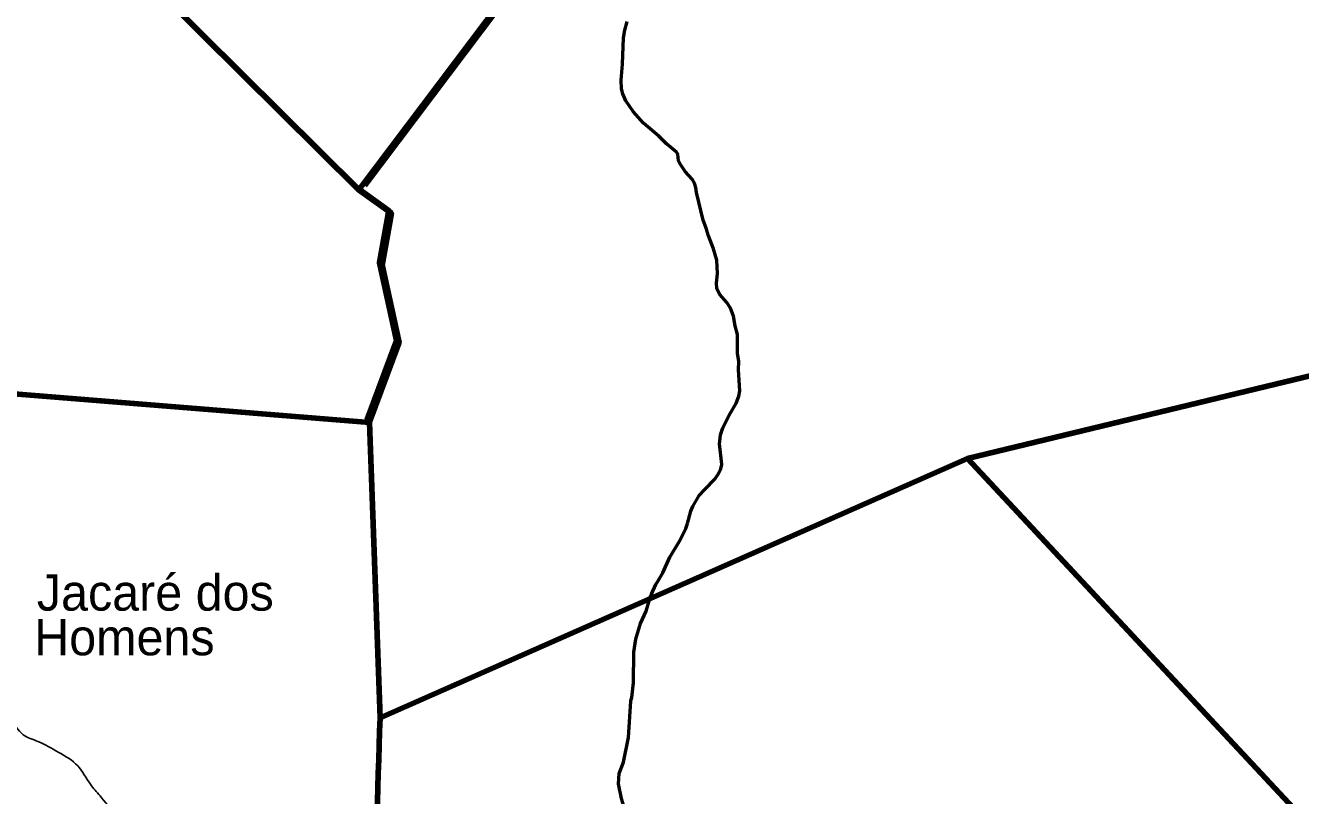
# Model space of a CAD drawing. Extents: x -1643653 to 4543381, y 1624270 to 13878484.
# Drawn here: x 697315 to 714916, y 8932050 to 8942686 of the extents above; entities that cross this region are included whole.
import ezdxf

# ---------------------------------------------------------------- set-up
doc = ezdxf.new("R2010")
doc.units = 0
doc.header["$LTSCALE"] = 200
for name, color, linetype, lineweight in [('12', 7, 'Continuous', 25), ('24', 7, 'Continuous', 25), ('26', 7, 'Continuous', 106), ('28', 7, 'Continuous', 53), ('60', 7, 'Continuous', 13), ('9', 7, 'Continuous', 90)]:
    doc.layers.add(name, color=color, linetype=linetype, lineweight=lineweight)
doc.layers.add('41', color=7, linetype='Continuous')

msp = doc.modelspace()

# ---------------------------------------------------------------- linework, layer by layer
at = {"layer": '12'}
msp.add_spline([(697097.5, 8934365.4), (697137.8, 8934298.3), (697070.7, 8934204.4), (696976.8, 8934097.1), (696963.4, 8933962.9), (696950, 8933681.2), (696923.2, 8933466.6), (696990.2, 8933278.7), (697097.5, 8933131.2), (697285.2, 8932889.7), (697486.4, 8932795.8), (697768, 8932648.2), (698036.2, 8932460.4), (698210.5, 8932205.5), (698344.6, 8932044.5), (698559.1, 8931829.8), (698787.1, 8931749.3), (698948, 8931628.6), (699390.5, 8931266.4), (699725.7, 8931105.4), (700114.6, 8930971.2), (700651, 8930850.5), (701147.1, 8930716.3), (701442.1, 8930609), (701723.7, 8930649.2), (702072.3, 8930823.6), (702233.2, 8930904.1), (702528.2, 8930850.5), (702957.3, 8930716.3), (703292.6, 8930609), (703520.5, 8930635.8), (703815.5, 8930662.7), (704056.9, 8930649.2), (704258, 8930635.8), (704499.4, 8930515.1), (704673.7, 8930380.9), (704807.8, 8930233.3), (704915.1, 8930126), (705008.9, 8930072.4), (705236.9, 8930058.9)], degree=3, dxfattribs=at)
at = {"layer": '24', "lineweight": 53}
for points in [[(707112.4, 8938537.6), (707087.7, 8938670.6), (707047.5, 8938783.2), (706998.9, 8938860.1), (706901.1, 8938969.2), (706857.7, 8939050), (706854.8, 8939130.1), (706866.7, 8939261.7), (706857.8, 8939446.3), (706814.8, 8939599.8), (706742.2, 8939780.9), (706712.9, 8939886.3), (706669.8, 8939997.2), (706579.6, 8940379.4), (706570.6, 8940449.9), (706551.5, 8940509.3), (706520.2, 8940562.7), (706419.5, 8940668.8), (706347.5, 8940779.5), (706331.3, 8940817.8), (706319.7, 8940908.8), (706302.5, 8940937.1), (706163, 8941049.9), (706059.8, 8941158.8), (705847.9, 8941335.2), (705702.7, 8941495.4), (705602.1, 8941646.2), (705560.8, 8941741.3), (705543.5, 8941811.5), (705536.3, 8941930.6), (705555.5, 8942152.9), (705571.3, 8942515.6), (705588.8, 8942621.5), (705620.6, 8942742.3)], [(706694.7, 8936277.5), (706830.5, 8936420.4), (706877.2, 8936486.3), (706914.6, 8936562.2), (706925.8, 8936622), (706895.3, 8936909.3), (706911, 8937033.7), (706943.3, 8937127.2), (707023.2, 8937296.1), (707124.8, 8937469.7), (707160.2, 8937564.5), (707176.9, 8937639.3), (707157.3, 8937927.7), (707160, 8938043.5), (707144.2, 8938159.5), (707144.9, 8938416), (707112.4, 8938537.6)], [(706455.8, 8935807.1), (706498.6, 8935977.7), (706525, 8936043.1), (706615.1, 8936193.7), (706694.7, 8936277.5)], [(706053.6, 8935025.3), (706115.4, 8935124.2), (706210, 8935340.8), (706345.4, 8935560.9), (706345.4, 8935560.9), (706430.2, 8935735.6), (706455.8, 8935807.1)], [(705957, 8934832.6), (706016.1, 8934965.2), (706053.6, 8935025.3)], [(705904.4, 8934674.1), (705942.9, 8934801.1), (705957, 8934832.6)], [(705678, 8933377.8), (705684.3, 8933403.1), (705709.2, 8933609.6), (705711.7, 8934031.1), (705741.1, 8934209.4), (705803.6, 8934425.7), (705881, 8934596.9), (705904.4, 8934674.1)], [(705923, 8930675.2), (705922.4, 8931088), (705890.3, 8931333.3), (705852.8, 8931442.3), (705831.3, 8931475.9), (705777.1, 8931528.7), (705743, 8931598.9), (705663.1, 8931713.6), (705581.9, 8931877.1), (705542.5, 8932009.4), (705503.3, 8932209.2), (705508.2, 8932351.5), (705569.4, 8932508), (705640.5, 8932849.9), (705671.7, 8933352.4), (705678, 8933377.8)]]:
    msp.add_lwpolyline(points, dxfattribs=at)
at = {"layer": '26'}
msp.add_line((696242, 8937672.8), (702061.8, 8937200.5), dxfattribs=at)
for points in [[(705684.5, 8945517.6), (705690.1, 8945380.8), (702000.4, 8940474.9)], [(702025.1, 8937237.2), (702436.4, 8938341.1), (702199.9, 8939413.4), (702330.3, 8940129.1), (701882.2, 8940452.1)]]:
    msp.add_lwpolyline(points, dxfattribs=at)
at = {"layer": '28'}
for points in [[(701918.9, 8940415.3), (705690.1, 8945380.8), (705684.5, 8945517.6)], [(702025.1, 8937237.2), (702436.4, 8938341.1), (702236.6, 8939376.7), (702367, 8940092.4), (701918.9, 8940415.3)], [(689144, 8929228.6), (690630.4, 8932417.3), (694006.3, 8932872.8), (696166.5, 8937750.6), (696283.3, 8937683.8), (696242, 8937672.8), (702061.8, 8937200.5), (702025.1, 8937237.2)]]:
    msp.add_lwpolyline(points, dxfattribs=at)
at = {"layer": '60', "lineweight": 25}
msp.add_spline([(814781, 9009175.5), (814787.2, 9009173.4), (814796.9, 9009173.4), (814799.4, 9009172.4), (814805.1, 9009174.5), (814805.6, 9009176.5), (814811.7, 9009179.5), (814811.7, 9009179.5), (814801.5, 9009181), (814790.7, 9009181.5), (814784.1, 9009183.1), (814777.4, 9009185.1), (814778.4, 9009175.5)], degree=3, dxfattribs=at)
at = {"layer": '9'}
msp.add_line((710319.1, 8936704.6), (720989.4, 8925252.2), dxfattribs=at)
for points in [[(705509.2, 8948874.2), (705653.5, 8945380.8), (701918.9, 8940415.3), (694874, 8947402.7)], [(702061.8, 8937200.5), (702473.1, 8938304.4), (702236.6, 8939376.7), (702367, 8940092.4), (701918.9, 8940415.3)], [(696242, 8937672.8), (702061.8, 8937200.5), (702208.9, 8933124.7), (710319.1, 8936704.6), (716154, 8938115.2), (724825.2, 8936103.1), (730092.7, 8935013.9)]]:
    msp.add_lwpolyline(points, dxfattribs=at)
msp.add_spline([(702208.9, 8933124.7), (702148.3, 8929984.4), (701978.2, 8928413.1), (700513.8, 8926655.1), (699226.8, 8924948.9), (697202.3, 8923439.9), (695555.4, 8922617.4), (694693, 8922383.1), (693220.9, 8922169.7), (692314.9, 8922520)], degree=3, dxfattribs=at)

# ---------------------------------------------------------------- texts
at = {"layer": '41'}
for s, p in [('Jacaré dos', (697471.9, 8934603.1)), ('Homens', (697435.6, 8933986.3))]:
    msp.add_text(s, height=500, dxfattribs=at).set_placement(p)

doc.saveas('drawing.dxf')
